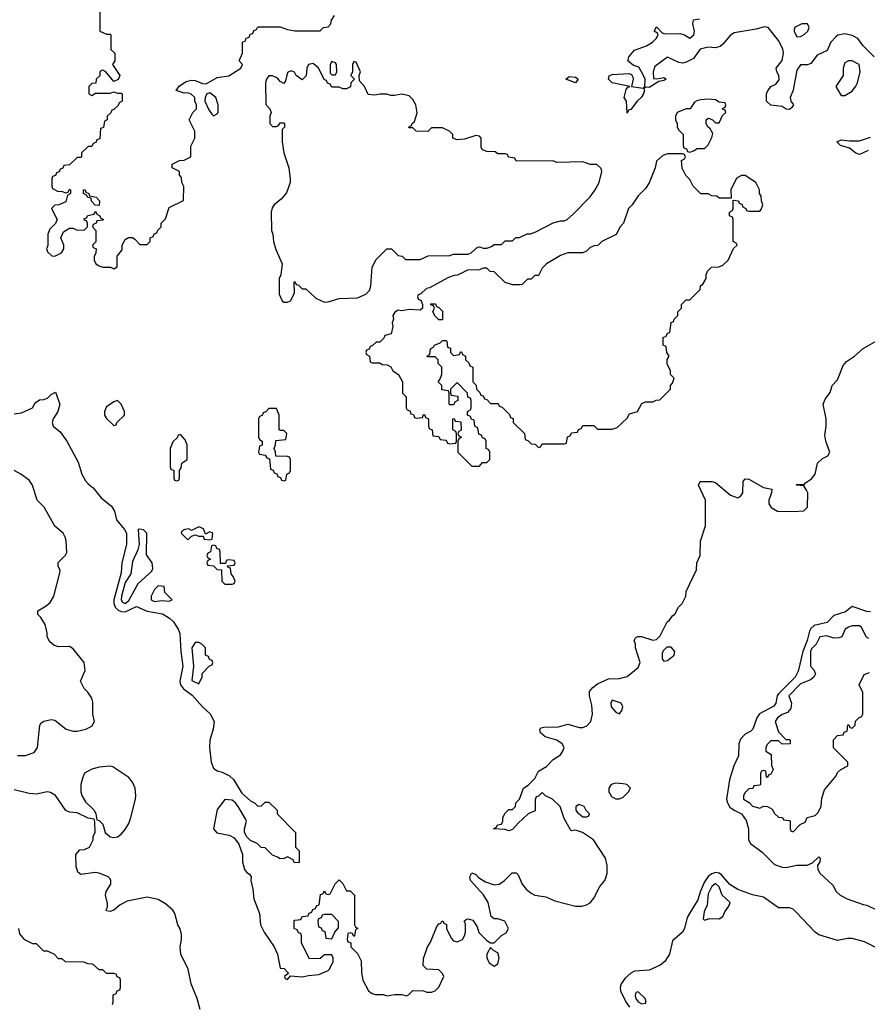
# Model space of a CAD drawing. Header units: inches. Extents: x 2710684 to 2828758, y 857022 to 965663.
# Tile 277 of 316: x 2792759 to 2797352, y 889499 to 894832. Entities that reach past the tile are written whole.
import ezdxf

# ---------------------------------------------------------------- set-up
doc = ezdxf.new("R2010")
doc.units = ezdxf.units.IN
doc.header["$MEASUREMENT"] = 0
doc.layers.add('C7898', color=7, linetype='Continuous')
doc.layers.add('C7899', color=7, linetype='Continuous')

msp = doc.modelspace()

# ---------------------------------------------------------------- linework, layer by layer
at = {"layer": 'C7898', "color": 4}
for points, elevation in [([(2793736.8, 889470), (2793721.7, 889530), (2793688.3, 889610), (2793672.4, 889690), (2793632.6, 889770), (2793628.2, 889810), (2793636.8, 889850), (2793636.4, 889876.4), (2793628, 889908), (2793615.6, 889930), (2793600.5, 889990), (2793594, 890000)], 4), ([(2794054.8, 890000), (2794058.7, 889990), (2794064.6, 889930), (2794084.2, 889890), (2794137.3, 889810), (2794156, 889770), (2794170, 889694), (2794192.7, 889692.7), (2794214, 889670), (2794214, 889666), (2794194, 889650), (2794198, 889638), (2794210, 889634), (2794226, 889654), (2794290, 889647.7), (2794324.7, 889655.3), (2794380.4, 889659.6), (2794430, 889682), (2794438, 889690), (2794458, 889730), (2794458, 889750), (2794450, 889766), (2794410, 889766), (2794387.3, 889747.3), (2794330, 889746), (2794286, 889830), (2794286, 889870), (2794282, 889882), (2794270, 889886), (2794262, 889902), (2794246, 889910), (2794246, 889950), (2794250, 889954), (2794282, 889958), (2794290, 889974), (2794322, 889978), (2794327.3, 889992.7), (2794342, 889998), (2794342.9, 890000)], 4), ([(2794574, 890000), (2794574, 889930), (2794578, 889918), (2794592, 889910), (2794578, 889902), (2794574, 889870), (2794570, 889866), (2794562, 889882), (2794550, 889886), (2794538, 889882), (2794534, 889850), (2794538, 889838), (2794552.7, 889832.7), (2794554, 889810), (2794590, 889774), (2794610, 889734), (2794611.3, 889670), (2794618, 889630), (2794650, 889572), (2794670, 889558), (2794687.3, 889552.7), (2794728.4, 889551.6), (2794750, 889544.7), (2794790, 889552), (2794830, 889552), (2794854.6, 889545.4), (2794866, 889550), (2794890, 889574), (2794947.3, 889572.7), (2794965.4, 889565.4), (2794990, 889564.7), (2795010, 889572), (2795030, 889592), (2795058, 889650), (2795050, 889666), (2795030, 889686), (2794966, 889690), (2794946, 889710), (2794947.3, 889747.3), (2794969, 889810), (2794984.7, 889835.3), (2795020.4, 889919.6), (2795030, 889934), (2795042, 889938), (2795046, 889950), (2795054, 889950), (2795058, 889938), (2795071.6, 889931.6), (2795072, 889910), (2795096.9, 889856.9), (2795110, 889842), (2795130, 889838), (2795158, 889850), (2795168.7, 889870), (2795175.3, 889890), (2795175.3, 889935.3), (2795168, 889950), (2795180.4, 889959.6), (2795190, 889962), (2795214.4, 889954.4), (2795238, 889918), (2795247.5, 889887.5), (2795290, 889844.7), (2795310, 889832), (2795330, 889832), (2795370, 889872), (2795394.6, 889885.4), (2795408, 889910), (2795388.4, 889948.4), (2795350, 889962), (2795330, 889962), (2795314.6, 889974.6), (2795308.7, 890000)], 4), ([(2796394.6, 890000), (2796376.5, 889970), (2796361.6, 889910), (2796350, 889889.2), (2796296.9, 889843.1), (2796280.5, 889770), (2796254.9, 889730), (2796230, 889711.6), (2796170, 889684.5), (2796090, 889679.2), (2796070, 889668.5), (2796039.5, 889640.5), (2796018.8, 889610), (2796012, 889590), (2796013.8, 889570), (2796047.3, 889507.3), (2796063.2, 889483.2)], 4), ([(2796468.9, 890000), (2796462, 889962), (2796470, 889954), (2796496.4, 889963.6), (2796550, 889962), (2796570, 889974), (2796580.2, 889999.8), (2796580.4, 890000)], 8), ([(2797430, 889789.6), (2797337.5, 889837.5), (2797270, 889855.6), (2797244.5, 889855.5), (2797190, 889844.7), (2797090, 889875.4), (2797069, 889889), (2796964, 890000)], 4), ([(2793262, 889498), (2793266, 889510), (2793266, 889550), (2793282, 889558), (2793287.3, 889572.7), (2793302, 889578), (2793306, 889590), (2793306, 889630), (2793302, 889642), (2793287.3, 889647.3), (2793282, 889662), (2793270, 889666), (2793230, 889666), (2793210, 889686), (2793190, 889686), (2793156.4, 889716.4), (2793130, 889718), (2793107.3, 889727.3), (2793008.4, 889728.4), (2792990, 889746), (2792970, 889746), (2792946, 889770), (2792930, 889778), (2792910, 889786), (2792890, 889786), (2792850, 889826), (2792830, 889826), (2792787.3, 889847.3), (2792760.4, 889880.4), (2792755.3, 889910)], 8)]:
    msp.add_lwpolyline(points, dxfattribs=dict(at, elevation=elevation))
for points, elevation in [([(2794450, 889986), (2794410, 889986), (2794398, 889982), (2794392.7, 889967.3), (2794378, 889962), (2794374, 889950), (2794378, 889918), (2794392.7, 889912.7), (2794398, 889898), (2794412.7, 889892.7), (2794418, 889858), (2794450, 889854), (2794466, 889890), (2794487.3, 889912.7), (2794487.3, 889947.3)], 4), ([(2795310, 889806), (2795291.3, 889770), (2795291.3, 889750), (2795302.8, 889722.8), (2795330, 889704.7), (2795350, 889718), (2795358, 889750), (2795350, 889778), (2795326, 889790)], 4), ([(2796110, 889566), (2796098, 889562), (2796094, 889546), (2796098, 889530), (2796110, 889512), (2796130, 889501), (2796150, 889504.7), (2796154, 889510), (2796148, 889530)], 8)]:
    msp.add_lwpolyline(points, close=True, dxfattribs=dict(at, elevation=elevation))
at = {"layer": 'C7899', "color": 4}
for points, elevation in [([(2793194, 894970), (2793194, 894770), (2793230, 894754), (2793250, 894754), (2793254, 894750), (2793254, 894670), (2793274, 894650), (2793274, 894610), (2793262, 894590), (2793302, 894530), (2793292.7, 894507.3), (2793270, 894498), (2793226, 894550), (2793210, 894558), (2793203.6, 894556.4), (2793194, 894550), (2793192.7, 894527.3), (2793174, 894510), (2793172.7, 894487.3), (2793150, 894486), (2793134, 894470), (2793134, 894430), (2793150, 894422), (2793170, 894434), (2793250, 894434), (2793270, 894442), (2793290, 894434), (2793310, 894434), (2793314, 894430), (2793314, 894390), (2793298, 894382), (2793292.7, 894367.3), (2793270, 894346), (2793258, 894342), (2793252.7, 894327.3), (2793234, 894310), (2793234, 894290), (2793218, 894282), (2793212.7, 894247.3), (2793198, 894242), (2793192.7, 894187.3), (2793178, 894182), (2793172.7, 894167.3), (2793158, 894162), (2793150, 894146), (2793130, 894146), (2793094, 894110), (2793094, 894090), (2793090, 894086), (2793070, 894086), (2793030, 894046), (2792998, 894042), (2792992.7, 894027.3), (2792978, 894022), (2792972.7, 894007.3), (2792958, 894002), (2792952.7, 893987.3), (2792938, 893982), (2792934, 893970), (2792934, 893930), (2792938, 893918), (2792963.6, 893903.6), (2792990, 893902), (2793010, 893894), (2793022, 893898), (2793030, 893914), (2793034, 893910), (2793034, 893890), (2793018, 893882), (2793010, 893846), (2792971.6, 893828.4), (2792950, 893828), (2792932, 893810), (2792962, 893750), (2792952.7, 893727.3), (2792922, 893698), (2792911.3, 893670), (2792911.3, 893608.7), (2792904.7, 893590), (2792910, 893574), (2792932.7, 893552.7), (2792950, 893552), (2792986, 893570), (2792998, 893590), (2792998, 893610), (2792982, 893650), (2792996.4, 893683.6), (2793030, 893702), (2793050, 893702), (2793070, 893692), (2793110, 893694), (2793126, 893710), (2793126, 893730), (2793122, 893742), (2793110, 893746), (2793107.3, 893752.7), (2793122, 893758), (2793128.4, 893771.6), (2793162, 893778), (2793170, 893794), (2793178, 893778), (2793194, 893770), (2793198, 893758), (2793214, 893750), (2793210, 893746), (2793178, 893742), (2793174, 893730), (2793158, 893722), (2793154, 893710), (2793172, 893690), (2793172, 893628), (2793154, 893610), (2793158, 893598), (2793174, 893590), (2793172, 893570), (2793162, 893550), (2793162, 893530), (2793172, 893510), (2793190, 893498), (2793210, 893491.3), (2793251.3, 893491.3), (2793270, 893482), (2793287.3, 893492.7), (2793288.4, 893551.6), (2793315.3, 893584.7), (2793315.3, 893610), (2793330, 893642), (2793348.4, 893651.6), (2793370, 893652), (2793383.6, 893643.6), (2793410, 893614), (2793450, 893614), (2793466, 893630), (2793466, 893650), (2793482, 893658), (2793487.3, 893672.7), (2793502, 893678), (2793507.3, 893692.7), (2793526, 893710), (2793526, 893730), (2793550, 893754), (2793570, 893814), (2793647.3, 893852.7), (2793648.4, 893928.4), (2793638, 893950), (2793636.4, 893976.4), (2793626, 893990), (2793626, 894010), (2793586, 894030), (2793586, 894050), (2793626, 894070), (2793650, 894072), (2793686, 894090), (2793687.3, 894147.3), (2793708.7, 894190), (2793708.9, 894228.9), (2793678, 894290), (2793698, 894330), (2793718, 894350), (2793718, 894370), (2793708, 894390), (2793708, 894410), (2793688.9, 894428.9), (2793670, 894435.3), (2793650, 894434), (2793608, 894448), (2793625.6, 894474.4), (2793662, 894498), (2793690, 894504.7), (2793710, 894502), (2793750, 894486), (2793770, 894484.7), (2793830, 894518.8), (2793892.9, 894527.1), (2793958, 894570), (2793966, 894590), (2793948, 894610), (2793966, 894650), (2793966, 894710), (2793982, 894718), (2793987.3, 894732.7), (2794002, 894738), (2794007.3, 894752.7), (2794022, 894758), (2794027.3, 894772.7), (2794042, 894778), (2794050, 894794), (2794170, 894794), (2794210, 894778), (2794250, 894771), (2794388, 894772), (2794406, 894790), (2794430, 894794), (2794446, 894810), (2794448, 894830), (2794465.6, 894854.4)], 8), ([(2797388.3, 894630), (2797329.8, 894689.8), (2797300.5, 894730), (2797270, 894746.9), (2797230, 894754.7), (2797192.7, 894747.3), (2797180.9, 894739.1), (2797154, 894710), (2797135.2, 894664.8), (2797080.5, 894639.5), (2797045.4, 894594.6), (2797028.4, 894588.4), (2796990, 894588), (2796970, 894558), (2796950.7, 894450), (2796934.8, 894410), (2796938, 894390), (2796951.3, 894370), (2796943.6, 894356.4), (2796930, 894346), (2796912, 894348), (2796890, 894362), (2796829.2, 894369.2), (2796805.2, 894390), (2796806, 894430), (2796812.5, 894447.5), (2796829.3, 894470.7), (2796857, 894483), (2796873.6, 894506.4), (2796871.8, 894530), (2796860.9, 894550), (2796858, 894570), (2796890, 894610.7), (2796898.7, 894650), (2796893.8, 894673.8), (2796870, 894718.7), (2796814, 894790), (2796793.9, 894793.9), (2796750, 894780.4), (2796630, 894761.5), (2796610, 894748.2), (2796570, 894698.7), (2796554, 894686), (2796530, 894679.7), (2796490, 894684), (2796447, 894673), (2796410, 894621.3), (2796370, 894601.6), (2796350, 894596), (2796330, 894599.3), (2796270, 894628.7), (2796201, 894579), (2796192, 894550), (2796194, 894514), (2796210, 894512), (2796250, 894518), (2796262, 894510), (2796250, 894502), (2796222, 894498), (2796170, 894464), (2796150, 894466), (2796142, 894458), (2796144.7, 894450), (2796138.8, 894430), (2796127.3, 894410), (2796104.7, 894390), (2796070, 894346), (2796058, 894342), (2796050, 894326), (2796048, 894390), (2796034, 894410), (2796045.6, 894454.4), (2796054, 894466), (2796066, 894470), (2795969.6, 894489.6), (2795949.5, 894509.5), (2795952.7, 894527.3), (2795970, 894535.8), (2796061, 894541), (2796074.8, 894534.8), (2796081, 894521), (2796082.8, 894510), (2796074, 894470), (2796138, 894462), (2796146, 894470), (2796148, 894510), (2796136.4, 894536.4), (2796114, 894574), (2796084.7, 894584.7), (2796055.3, 894610), (2796059, 894630), (2796090, 894666.8), (2796155.3, 894690), (2796188.7, 894710), (2796208.7, 894730), (2796218, 894750), (2796216.4, 894756.4), (2796198, 894770), (2796210, 894794), (2796241, 894761), (2796255.3, 894755.3), (2796336.4, 894756.4), (2796362, 894750), (2796390, 894732), (2796412.7, 894750), (2796416, 894770), (2796406, 894810), (2796409.5, 894830.5), (2796442.8, 894837.2)], 4), ([(2797356.1, 894123.9), (2797310, 894101.2), (2797290, 894109.2), (2797255.9, 894135.9), (2797206, 894150), (2797186, 894170), (2797210, 894181), (2797255.2, 894175.2), (2797310, 894176.4), (2797370, 894196.5)], 4), ([(2795308.7, 890000), (2795297.2, 890050), (2795271.9, 890091.9), (2795202, 890170), (2795198, 890190), (2795208.4, 890211.6), (2795230, 890202), (2795246, 890186), (2795282.5, 890162.5), (2795330, 890146), (2795358, 890150), (2795386, 890170), (2795428.4, 890211.6), (2795450, 890211.3), (2795459.8, 890199.8), (2795481, 890150), (2795503, 890123), (2795530, 890101), (2795550.7, 890090.7), (2795610, 890081), (2795659.1, 890059.1), (2795770, 890030.4), (2795806, 890030), (2795830, 890037.1), (2795850, 890048.4), (2795870, 890073.4), (2795903.5, 890136.5), (2795929.4, 890170), (2795937.2, 890190), (2795942, 890210), (2795942, 890250), (2795933.2, 890290), (2795868, 890390), (2795809.1, 890429.1), (2795770, 890442), (2795750, 890438), (2795743.1, 890443.1), (2795710, 890506), (2795688, 890570), (2795646, 890610), (2795608.4, 890628.4), (2795590, 890646), (2795570, 890626), (2795558, 890622), (2795552.7, 890607.3), (2795552.7, 890547.3), (2795514, 890530), (2795459.6, 890480.4), (2795430, 890446), (2795410, 890438), (2795390, 890446), (2795326, 890450), (2795342, 890458), (2795348.4, 890471.6), (2795370, 890474), (2795378, 890490), (2795378, 890510), (2795390, 890534), (2795410, 890554), (2795430, 890554), (2795446, 890570), (2795448, 890590), (2795468, 890610), (2795488.7, 890670), (2795514.6, 890685.4), (2795550, 890722), (2795570, 890762), (2795613.2, 890786.8), (2795650, 890824.7), (2795690, 890851), (2795702.7, 890870), (2795709.2, 890890), (2795699, 890910), (2795670, 890929.3), (2795607.3, 890947.3), (2795582, 890970), (2795578, 890990), (2795584, 890996), (2795600.2, 890999.8), (2795678, 891002), (2795730, 891016.3), (2795790, 890998), (2795810, 890999.1), (2795832.9, 891007.1), (2795854.5, 891030), (2795862.9, 891070), (2795859.1, 891119.1), (2795846, 891170), (2795847.2, 891192.8), (2795865.1, 891214.9), (2795890, 891234), (2795950, 891261), (2796010, 891262.8), (2796050, 891274.8), (2796110, 891322.8), (2796121.2, 891350), (2796095.3, 891430), (2796095.3, 891450), (2796089, 891470), (2796096.4, 891483.6), (2796108.9, 891491.1), (2796128.9, 891491.1), (2796190, 891472), (2796210, 891474), (2796230, 891494), (2796268, 891570), (2796280.4, 891579.6), (2796296.4, 891603.6), (2796308.4, 891611.6), (2796329.1, 891650.9), (2796348, 891670), (2796368, 891710), (2796370, 891734), (2796427.3, 891852.7), (2796428, 891890), (2796446, 891930), (2796447.3, 892007.3), (2796475.3, 892090), (2796475.3, 892230), (2796438, 892310), (2796446, 892330), (2796509.1, 892330.9), (2796530, 892326), (2796610, 892257.3), (2796650, 892242.8), (2796666.3, 892253.7), (2796677.2, 892270), (2796679, 892330), (2796690, 892344.7), (2796710, 892342.8), (2796790, 892298), (2796834, 892290), (2796832, 892270), (2796818, 892230), (2796818, 892210), (2796831, 892190), (2796864.7, 892170), (2796952.7, 892167.3), (2797008, 892172), (2797028, 892192), (2797028.9, 892268.9), (2797023.1, 892283.1), (2797007.3, 892307.3), (2796966, 892310), (2796970, 892314), (2797010, 892314), (2797016.4, 892323.6), (2797050, 892344.7), (2797069.3, 892370), (2797081.2, 892430), (2797110, 892456), (2797138, 892470), (2797148.7, 892490), (2797128, 892550), (2797122, 892582), (2797129.3, 892630.7), (2797129.5, 892670), (2797112.3, 892750), (2797123.6, 892776.4), (2797150, 892812), (2797162, 892850), (2797190, 892882), (2797220.7, 892959.3), (2797239.5, 892980.5), (2797282.7, 893010), (2797330, 893050.6), (2797431.1, 893108.9)], 4), ([(2792730, 892698), (2792770, 892702), (2792828, 892730), (2792843.1, 892756.9), (2792867.3, 892772.7), (2792890, 892774), (2792910, 892782), (2792930, 892802), (2792954, 892814), (2792976, 892750), (2792966, 892710), (2792941, 892670), (2792936, 892650), (2792941, 892630), (2792978.8, 892598.8), (2793014, 892550), (2793075.3, 892435.2), (2793095.3, 892370), (2793115.1, 892335.1), (2793130, 892317.3), (2793157.2, 892297.2), (2793201.4, 892241.4), (2793257.1, 892197.1), (2793273.4, 892170), (2793283.8, 892123.8), (2793327, 892070), (2793337.3, 892050), (2793337.3, 891990), (2793313.6, 891890), (2793310, 891835.3), (2793270.2, 891690), (2793269.2, 891670), (2793276.9, 891650), (2793293.7, 891633.7), (2793310, 891626.2), (2793330, 891624.2), (2793392.9, 891652.9), (2793450, 891629.2), (2793533.5, 891613.5), (2793571.1, 891591.1), (2793592.4, 891570), (2793618.4, 891530), (2793627.1, 891507.1), (2793632.9, 891410), (2793643.8, 891330), (2793627.2, 891250), (2793631.3, 891230), (2793647.6, 891207.6), (2793693.3, 891173.3), (2793749.5, 891109.5), (2793792.1, 891072.1), (2793812.4, 891030), (2793808.1, 890990), (2793789.2, 890930), (2793786.9, 890890), (2793796.4, 890810), (2793810, 890778.8), (2793830, 890762.8), (2793856.7, 890756.7), (2793896.1, 890736.1), (2793917.3, 890717.3), (2793963.4, 890643.4), (2794010, 890601), (2794032, 890590), (2794050, 890572), (2794070, 890574), (2794090, 890594), (2794110, 890594), (2794154, 890550), (2794154, 890530), (2794254, 890430), (2794254, 890350), (2794274, 890330), (2794274, 890270), (2794270, 890266), (2794247.3, 890267.3), (2794242, 890282), (2794210, 890298), (2794191.6, 890288.4), (2794170, 890286), (2794156.4, 890296.4), (2794130, 890306), (2794090, 890346), (2794068.4, 890348.4), (2794046, 890370), (2794010, 890386), (2793990, 890406), (2793978, 890430), (2793978, 890450), (2793988.7, 890490), (2793983.1, 890503.1), (2793944, 890570), (2793929, 890590), (2793910, 890605.2), (2793870, 890608.7), (2793830, 890553.2), (2793808.9, 890450), (2793827.7, 890427.7), (2793894.8, 890414.8), (2793921, 890401), (2793946.8, 890366.8), (2793966, 890310), (2793966, 890270), (2793978, 890230), (2793990, 890212), (2794004.7, 890204.7), (2794014, 890190), (2794011.3, 890168.7), (2794022.6, 890122.6), (2794028, 890070), (2794054.8, 890000)], 4), ([(2792746.8, 890846.8), (2792790, 890846), (2792837.4, 890862.6), (2792856, 890890), (2792868, 891010), (2792876.4, 891023.6), (2792890, 891032), (2792930, 891042), (2792950, 891038), (2793012, 890990), (2793050, 890978.8), (2793070, 890978.8), (2793118, 890990), (2793150, 891004.9), (2793164, 891030), (2793155.1, 891070), (2793154.8, 891134.8), (2793150, 891158), (2793128.7, 891190), (2793108.7, 891210), (2793088.7, 891250), (2793113.6, 891306.4), (2793109.2, 891350), (2793050, 891425.2), (2793030, 891437.2), (2792970, 891435.3), (2792944.7, 891444.7), (2792923.1, 891463.1), (2792908.9, 891488.9), (2792908.4, 891511.6), (2792896.5, 891556.5), (2792874, 891594), (2792858, 891610), (2792858, 891630), (2792903.1, 891656.9), (2792924.7, 891675.3), (2792944, 891710), (2792976.4, 891836.4), (2792978, 891850), (2792968, 891870), (2792968.4, 891891.6), (2793008.4, 891931.6), (2793014, 891946), (2793012, 892010), (2793006, 892030), (2792995.1, 892050), (2792949.6, 892089.6), (2792892.4, 892192.4), (2792854.5, 892230), (2792829.2, 892310), (2792810, 892337.2), (2792766, 892370), (2792730, 892389.6)], 4), ([(2797370, 891625.6), (2797350, 891626.6), (2797270, 891654), (2797234.4, 891625.6), (2797170, 891605.4), (2797133.8, 891566.2), (2797064.2, 891550), (2797045.9, 891534.1), (2797039.6, 891520.4), (2797026, 891470), (2797001.8, 891410), (2796977.2, 891302.8), (2796960.2, 891270), (2796870, 891181.1), (2796862.9, 891170), (2796855.8, 891130), (2796845.8, 891114.2), (2796768.1, 891071.9), (2796752.6, 891050), (2796731.2, 890988.8), (2796721.3, 890978.7), (2796690, 890961.7), (2796664.9, 890935.1), (2796656.2, 890910), (2796654.4, 890845.6), (2796627.9, 890790), (2796605.4, 890714.6), (2796589.2, 890610), (2796593.6, 890590), (2796607.3, 890567.3), (2796630, 890550.2), (2796670, 890530.3), (2796694.8, 890494.8), (2796709.1, 890450), (2796708.2, 890390), (2796718.3, 890370), (2796782.4, 890322.4), (2796850, 890256.9), (2796890, 890241.3), (2796910, 890240.2), (2796970, 890253.1), (2797027, 890253), (2797054.6, 890265.4), (2797090, 890298), (2797096, 890290), (2797094.8, 890270), (2797082, 890250), (2797084.7, 890230), (2797094.8, 890210), (2797164.5, 890144.5), (2797183, 890110), (2797205.5, 890090), (2797242.8, 890070), (2797330, 890039.1), (2797350, 890036.3), (2797401, 890010)], 4), ([(2797360.4, 891480.4), (2797347.3, 891487.3), (2797320.4, 891540.4), (2797310, 891548), (2797270, 891548), (2797250, 891542), (2797232, 891530), (2797214, 891490), (2797196.9, 891483.1), (2797170, 891482), (2797130, 891495.3), (2797094, 891490), (2797074, 891450), (2797050, 891424), (2797044.9, 891410), (2797044.7, 891330), (2797062, 891310), (2797071.6, 891288.4), (2797062, 891270), (2797043.5, 891256.5), (2796990, 891234.5), (2796926, 891170), (2796941, 891130), (2796938, 891102), (2796919.8, 891080.2), (2796890, 891068.7), (2796864.7, 891050), (2796852, 891030), (2796870, 890974), (2796910, 890934), (2796930, 890934), (2796934, 890930), (2796934, 890910), (2796890, 890908), (2796870, 890926), (2796830, 890926), (2796810, 890906), (2796802, 890890), (2796802, 890870), (2796831.6, 890851.6), (2796832.7, 890792.7), (2796842, 890770), (2796830, 890746), (2796818, 890742), (2796810, 890728), (2796806, 890730), (2796802, 890762), (2796790, 890766), (2796778, 890762), (2796774, 890750), (2796774, 890690), (2796770, 890686), (2796738, 890682), (2796731.6, 890668.4), (2796710, 890666), (2796690, 890646), (2796682, 890630), (2796682, 890610), (2796711.1, 890591.1), (2796730, 890572), (2796770, 890562), (2796788.7, 890571.3), (2796811.1, 890571.1), (2796836, 890556), (2796850, 890532), (2796870, 890512), (2796891.6, 890511.6), (2796898, 890498), (2796930, 890494), (2796934, 890490), (2796934, 890450), (2796938, 890438), (2796950, 890434), (2796987.3, 890472.7), (2797015.3, 890484.7), (2797026, 890510), (2797070, 890522), (2797084.7, 890535.3), (2797101.2, 890570), (2797104.7, 890615.3), (2797120.2, 890659.8), (2797183.1, 890736.9), (2797190, 890754), (2797208.4, 890771.6), (2797246, 890790), (2797246, 890810), (2797168.4, 890888.4), (2797168.9, 890931.1), (2797190, 890954), (2797222, 890958), (2797227.3, 890972.7), (2797242, 890978), (2797247.3, 891012.7), (2797252.7, 891012.7), (2797258, 890998), (2797270, 890994), (2797286, 891010), (2797287.3, 891032.7), (2797307.3, 891052.7), (2797322, 891058), (2797327.3, 891072.7), (2797327.3, 891187.3), (2797308, 891230), (2797335.3, 891284.7), (2797363.1, 891296.9)], 8), ([(2793594, 890000), (2793588.4, 890008.5), (2793550, 890043.7), (2793510, 890066), (2793450, 890079.3), (2793342.5, 890057.5), (2793303, 890037), (2793270, 890009), (2793250, 890002), (2793230, 890006), (2793228, 890010), (2793235.3, 890024.7), (2793234.6, 890045.4), (2793224, 890090), (2793228.7, 890110), (2793253.2, 890150), (2793254, 890170), (2793250, 890178), (2793238, 890190), (2793190, 890209.2), (2793167.9, 890212.1), (2793090, 890202), (2793074.6, 890214.6), (2793065.2, 890245.2), (2793064, 890310), (2793084.7, 890335.3), (2793110, 890338), (2793138, 890350), (2793158, 890390), (2793158, 890410), (2793168, 890430), (2793167.3, 890487.3), (2793162, 890502), (2793130, 890508), (2793070, 890535.3), (2793030, 890539), (2793010, 890549), (2792954, 890630), (2792925.6, 890645.6), (2792909.1, 890649.1), (2792850, 890638), (2792810, 890641.2), (2792730, 890661.2)], 4), ([(2796964, 890000), (2796950, 890014.8), (2796930, 890022), (2796870, 890022), (2796790, 890079.8), (2796730, 890091.8), (2796650, 890120.3), (2796607.9, 890147.9), (2796561.1, 890201), (2796550, 890208.7), (2796530, 890212.5), (2796510, 890205.8), (2796488.8, 890191.2), (2796470, 890162.4), (2796448, 890112), (2796434.3, 890065.7), (2796394.6, 890000)], 4), ([(2794342.9, 890000), (2794348, 890012), (2794362, 890018), (2794370, 890034), (2794382, 890038), (2794390, 890094), (2794402, 890098), (2794410, 890114), (2794418, 890098), (2794430, 890094), (2794442, 890098), (2794468.4, 890151.6), (2794490, 890174), (2794510, 890154), (2794530, 890114), (2794550, 890114), (2794574, 890090), (2794574, 890000)], 4), ([(2796580.4, 890000), (2796602, 890030), (2796608, 890050), (2796566, 890090), (2796550, 890135.3), (2796530, 890152.7), (2796510, 890137.2), (2796490, 890098), (2796484.5, 890035.5), (2796470, 890006), (2796468.9, 890000)], 8)]:
    msp.add_lwpolyline(points, dxfattribs=dict(at, elevation=elevation))
for points, elevation in [([(2797028, 894810), (2796998, 894810), (2796958, 894790), (2796955.5, 894770), (2796970, 894738.8), (2796990, 894741), (2797010, 894751), (2797029, 894770), (2797037.2, 894790)], 4), ([(2794570, 894606), (2794562, 894590), (2794562, 894550), (2794554, 894530), (2794574, 894510), (2794554, 894490), (2794551.1, 894468.9), (2794530, 894458), (2794510, 894458), (2794490, 894466), (2794450, 894466), (2794442, 894482), (2794428, 894488), (2794422, 894502), (2794410, 894506), (2794378, 894570), (2794350, 894594), (2794324.7, 894590), (2794316, 894570), (2794311.3, 894528.7), (2794290, 894506), (2794258, 894530), (2794248.4, 894548.4), (2794230, 894555.3), (2794210, 894546), (2794199.6, 894500.4), (2794190, 894486), (2794170, 894498), (2794156, 894516), (2794130, 894528.7), (2794110, 894528.7), (2794096, 894510), (2794091.3, 894490), (2794092.7, 894372.7), (2794114, 894350), (2794122, 894330), (2794114, 894310), (2794114, 894270), (2794130, 894254), (2794150, 894254), (2794162, 894258), (2794170, 894274), (2794190, 894274), (2794194, 894270), (2794194, 894250), (2794182, 894238), (2794181, 894170), (2794191, 894110), (2794218, 894030), (2794224.7, 893970), (2794224.7, 893950), (2794205.4, 893894.6), (2794178, 893862), (2794138, 893830), (2794127.1, 893812.9), (2794122.8, 893790), (2794124, 893690), (2794130.7, 893670), (2794134.8, 893630), (2794147.1, 893587.1), (2794182, 893510), (2794174, 893450), (2794164.7, 893430), (2794165.4, 893345.4), (2794182, 893310), (2794190, 893302), (2794210, 893302), (2794226, 893310), (2794248, 893350), (2794246, 893410), (2794250, 893414), (2794258, 893398), (2794270, 893394), (2794290, 893374), (2794310, 893374), (2794363.6, 893323.6), (2794410, 893302), (2794430, 893304.7), (2794490, 893322), (2794590, 893324.7), (2794634.6, 893345.4), (2794654, 893366), (2794662, 893390), (2794668.4, 893491.6), (2794690, 893534), (2794748.4, 893591.6), (2794774, 893590), (2794810, 893554), (2794831.6, 893551.6), (2794850, 893534), (2794930, 893534), (2794972.7, 893552.7), (2795090, 893554), (2795110, 893562), (2795190, 893562), (2795206, 893570), (2795240.4, 893599.6), (2795250, 893602), (2795270, 893594), (2795290, 893594), (2795316.4, 893603.6), (2795330, 893614), (2795370, 893614), (2795390, 893634), (2795430, 893634), (2795448.4, 893651.6), (2795467.3, 893652.7), (2795508.4, 893671.6), (2795527.3, 893672.7), (2795556.4, 893683.6), (2795650, 893732), (2795690, 893742), (2795710, 893742), (2795726, 893750), (2795760.4, 893779.6), (2795850, 893872), (2795878, 893910), (2795899, 893950), (2795914, 894010), (2795910, 894026), (2795887.3, 894047.3), (2795850, 894048), (2795810, 894062), (2795670, 894058), (2795650, 894068), (2795450, 894066), (2795442, 894082), (2795407.3, 894087.3), (2795402, 894102), (2795390, 894106), (2795350, 894106), (2795336.4, 894116.4), (2795290, 894118), (2795267.3, 894127.3), (2795260.2, 894140.2), (2795259, 894190), (2795250, 894202), (2795230, 894204), (2795170, 894184), (2795130, 894182), (2795106, 894190), (2795106, 894210), (2795088.4, 894228.4), (2795050, 894246), (2794990, 894246), (2794970, 894226), (2794908.4, 894228.4), (2794890, 894246), (2794870, 894246), (2794866, 894250), (2794882, 894258), (2794886, 894270), (2794899, 894281), (2794912.9, 894327.1), (2794905.2, 894370), (2794890, 894399), (2794870, 894419), (2794830, 894429), (2794790, 894422), (2794770, 894422), (2794748.9, 894428.9), (2794710, 894429), (2794683.1, 894423.1), (2794647.3, 894427.3), (2794628, 894470), (2794600.4, 894500.4), (2794598, 894530), (2794606, 894550), (2794582, 894602)], 8), ([(2794450, 894606), (2794442, 894590), (2794442, 894542), (2794450, 894534), (2794470, 894534), (2794478, 894550), (2794475.3, 894590), (2794470, 894598)], 8), ([(2797270, 894608.7), (2797250, 894608.7), (2797230, 894598), (2797221, 894570), (2797222, 894530), (2797182, 894470), (2797206, 894426), (2797210, 894422), (2797230, 894422), (2797270, 894444.7), (2797290, 894472), (2797299, 894490), (2797314, 894550), (2797308, 894590)], 8), ([(2795770, 894489.3), (2795718, 894510), (2795736.4, 894523.6), (2795770, 894521), (2795784.7, 894510)], 4), ([(2793790, 894435.3), (2793774, 894430), (2793764.7, 894410), (2793762, 894390), (2793783.6, 894343.6), (2793799.6, 894319.6), (2793810, 894312), (2793830, 894322), (2793835.3, 894330), (2793834, 894370), (2793822, 894410)], 8), ([(2796490, 894402), (2796450, 894397.2), (2796427.5, 894392.5), (2796415.3, 894384.7), (2796391.3, 894348.7), (2796370, 894348.7), (2796322, 894330), (2796312, 894310), (2796312, 894290), (2796322, 894270), (2796322, 894250), (2796330, 894234), (2796354, 894210), (2796354, 894150), (2796358, 894138), (2796372.7, 894132.7), (2796378, 894118), (2796390, 894114), (2796410, 894122), (2796430, 894134), (2796470, 894134), (2796490, 894154), (2796510, 894194), (2796515.3, 894215.3), (2796500.4, 894240.4), (2796486, 894254), (2796478, 894270), (2796478, 894290), (2796490, 894298), (2796496.9, 894296.9), (2796514, 894290), (2796530, 894274), (2796550, 894274), (2796567.3, 894312.7), (2796586, 894330), (2796582, 894342), (2796566, 894350), (2796582, 894358), (2796586, 894370), (2796582, 894382), (2796550, 894386), (2796530, 894398)], 8), ([(2796350, 894106), (2796270, 894106), (2796243.6, 894096.4), (2796210, 894066), (2796202, 894030), (2796170.9, 893949.1), (2796150, 893918), (2796110, 893878), (2796078, 893830), (2796058, 893810), (2796031.3, 893730), (2796012, 893710), (2795991.1, 893668.9), (2795914, 893630), (2795891.6, 893608.4), (2795872.7, 893607.3), (2795850, 893598), (2795830, 893578), (2795811.1, 893568.9), (2795730, 893568.7), (2795690, 893555.3), (2795614, 893510), (2795590, 893486), (2795570, 893446), (2795550, 893446), (2795530, 893426), (2795510, 893426), (2795482, 893398), (2795470, 893395.3), (2795430, 893395.3), (2795389.1, 893409.1), (2795330, 893466), (2795308.4, 893468.4), (2795290, 893486), (2795270, 893486), (2795250, 893478), (2795185.4, 893474.6), (2795131.6, 893448.4), (2795112.7, 893447.3), (2795083.6, 893436.4), (2794979.6, 893380.4), (2794963.6, 893376.4), (2794932.7, 893347.3), (2794918, 893342), (2794914, 893330), (2794918, 893318), (2794932.7, 893312.7), (2794942, 893290), (2794942, 893270), (2794930, 893258), (2794870, 893262), (2794830, 893255.3), (2794810, 893258), (2794791.6, 893248.4), (2794782, 893230), (2794784.7, 893210), (2794778, 893190), (2794782, 893170), (2794772, 893130), (2794738, 893122), (2794732.7, 893107.3), (2794710, 893086), (2794690, 893086), (2794670, 893066), (2794658, 893062), (2794652.7, 893047.3), (2794638, 893042), (2794634, 893030), (2794638, 893018), (2794654, 893010), (2794658, 892978), (2794670, 892974), (2794710, 892974), (2794723.6, 892963.6), (2794750, 892962), (2794771.1, 892951.1), (2794782, 892930), (2794811.1, 892911.1), (2794834, 892870), (2794834, 892810), (2794854, 892790), (2794854, 892730), (2794858, 892718), (2794872.7, 892712.7), (2794878, 892698), (2794892.7, 892692.7), (2794898, 892678), (2794910, 892674), (2794942, 892678), (2794947.3, 892692.7), (2794952.7, 892692.7), (2794958, 892678), (2794974, 892670), (2794974, 892630), (2794978, 892618), (2794994, 892610), (2794998, 892578), (2795030, 892574), (2795038, 892558), (2795070, 892554), (2795078, 892538), (2795090, 892534), (2795122, 892538), (2795126, 892550), (2795126, 892590), (2795122, 892602), (2795106, 892610), (2795106, 892670), (2795112.7, 892672.7), (2795118, 892658), (2795150, 892654), (2795151.6, 892608.4), (2795138, 892602), (2795134, 892590), (2795138, 892578), (2795154, 892570), (2795138, 892562), (2795134, 892550), (2795134, 892490), (2795210, 892414), (2795250, 892414), (2795267.3, 892432.7), (2795290, 892434), (2795306, 892450), (2795306, 892490), (2795302, 892502), (2795286, 892510), (2795286, 892550), (2795282, 892562), (2795267.3, 892567.3), (2795262, 892582), (2795247.3, 892587.3), (2795242, 892622), (2795226, 892630), (2795222, 892662), (2795207.3, 892667.3), (2795202, 892682), (2795186, 892690), (2795186, 892710), (2795202, 892718), (2795206, 892730), (2795206, 892770), (2795202, 892782), (2795187.3, 892787.3), (2795186, 892810), (2795130, 892866), (2795094, 892830), (2795094, 892810), (2795098, 892798), (2795132.7, 892792.7), (2795134, 892770), (2795118, 892762), (2795110, 892746), (2795090, 892746), (2795086, 892750), (2795086, 892810), (2795082, 892822), (2795047.3, 892827.3), (2795046, 892850), (2795026, 892870), (2795036.4, 892883.6), (2795046, 892910), (2795046, 892950), (2795026, 892970), (2795026, 892990), (2795010, 893006), (2794970, 893006), (2794966, 893010), (2794982, 893018), (2794986, 893050), (2795002, 893058), (2795006, 893070), (2795038, 893082), (2795050, 893094), (2795070, 893094), (2795074, 893090), (2795078, 893058), (2795092.7, 893052.7), (2795094, 893030), (2795110, 893014), (2795142, 893018), (2795147.3, 893032.7), (2795152.7, 893032.7), (2795158, 893018), (2795174, 893010), (2795174, 892990), (2795192.7, 892972.7), (2795198, 892958), (2795214, 892950), (2795214, 892870), (2795232.7, 892852.7), (2795234, 892830), (2795252.7, 892812.7), (2795258, 892798), (2795270, 892794), (2795278, 892778), (2795290, 892774), (2795310, 892754), (2795352.7, 892752.7), (2795358, 892738), (2795372.7, 892732.7), (2795412.7, 892692.7), (2795418, 892678), (2795432.7, 892672.7), (2795434, 892650), (2795494, 892590), (2795498, 892558), (2795512.7, 892552.7), (2795530, 892534), (2795552.7, 892532.7), (2795570, 892514), (2795582, 892518), (2795590, 892534), (2795710, 892534), (2795722, 892538), (2795727.3, 892572.7), (2795742, 892578), (2795750, 892594), (2795782, 892598), (2795787.3, 892612.7), (2795802, 892618), (2795810, 892634), (2795870, 892634), (2795890, 892614), (2795970, 892614), (2795996.4, 892623.6), (2796050, 892674), (2796063.1, 892696.9), (2796106, 892710), (2796130, 892754), (2796150, 892762), (2796190, 892762), (2796208.4, 892771.6), (2796227.3, 892772.7), (2796286, 892830), (2796286, 892850), (2796296.4, 892863.6), (2796306, 892890), (2796286, 892910), (2796286, 892930), (2796268.4, 892968.4), (2796268, 892992), (2796278, 893010), (2796266, 893030), (2796262, 893062), (2796246, 893070), (2796246, 893110), (2796262, 893118), (2796270, 893134), (2796282, 893138), (2796288.4, 893191.6), (2796302, 893198), (2796306, 893210), (2796326, 893230), (2796326, 893250), (2796346, 893270), (2796346, 893290), (2796370, 893314), (2796390, 893314), (2796446, 893370), (2796448, 893390), (2796460.4, 893399.6), (2796478, 893430), (2796478, 893450), (2796486, 893470), (2796508.4, 893491.6), (2796547.3, 893492.7), (2796570, 893502), (2796598, 893530), (2796627.3, 893592.7), (2796646, 893610), (2796642, 893622), (2796626, 893630), (2796626, 893750), (2796622, 893762), (2796606, 893770), (2796606, 893790), (2796622, 893798), (2796626, 893810), (2796626, 893854), (2796654, 893850), (2796658, 893838), (2796672, 893832), (2796678, 893818), (2796694, 893810), (2796698, 893798), (2796710, 893794), (2796770, 893794), (2796776.4, 893803.6), (2796786, 893830), (2796778, 893850), (2796776.4, 893876.4), (2796768, 893890), (2796768, 893910), (2796748, 893950), (2796690, 893988), (2796670, 893988), (2796650, 893978), (2796642, 893970), (2796612, 893910), (2796614, 893866), (2796550, 893866), (2796536.4, 893876.4), (2796510, 893878), (2796490, 893888), (2796450, 893888.7), (2796408, 893930), (2796390, 893966), (2796368.4, 893988.4), (2796348.4, 894028.4), (2796346, 894070), (2796362, 894078), (2796366, 894090), (2796362, 894102)], 8), ([(2793190, 893826), (2793168, 893828), (2793148.4, 893848.4), (2793146, 893866), (2793128.4, 893868.4), (2793122, 893882), (2793106, 893890), (2793106, 893910), (2793114, 893910), (2793118, 893898), (2793134, 893890), (2793138, 893878), (2793174, 893870), (2793191.6, 893851.6)], 8), ([(2795030, 893206), (2795010, 893226), (2794998, 893250), (2795006, 893270), (2795002, 893282), (2794987.3, 893287.3), (2794987.3, 893292.7), (2795012.7, 893292.7), (2795018, 893278), (2795030, 893274), (2795050, 893254), (2795050, 893206)], 8), ([(2793290, 892768.7), (2793270, 892762), (2793230, 892735.3), (2793218, 892710), (2793218, 892690), (2793230, 892672), (2793270, 892634), (2793282, 892638), (2793286, 892650), (2793328, 892690), (2793328, 892710), (2793319, 892730), (2793308.7, 892750)], 8), ([(2794150, 892726), (2794110, 892726), (2794092.7, 892707.3), (2794078, 892702), (2794072.7, 892687.3), (2794058, 892682), (2794054, 892670), (2794054, 892570), (2794058, 892558), (2794074, 892550), (2794072.7, 892527.3), (2794058, 892522), (2794054, 892490), (2794058, 892478), (2794090, 892474), (2794098, 892458), (2794112.7, 892452.7), (2794118, 892398), (2794132.7, 892392.7), (2794138, 892378), (2794152.7, 892372.7), (2794158, 892358), (2794172.7, 892352.7), (2794178, 892338), (2794190, 892334), (2794202, 892338), (2794206, 892370), (2794222, 892378), (2794226, 892390), (2794226, 892450), (2794222, 892462), (2794210, 892466), (2794147.3, 892467.3), (2794146, 892490), (2794138, 892510), (2794146, 892530), (2794147.3, 892552.7), (2794202, 892558), (2794206, 892590), (2794190, 892606), (2794170, 892606), (2794166, 892610), (2794166, 892690)], 8), ([(2793630, 892586), (2793618, 892582), (2793612.7, 892567.3), (2793590, 892546), (2793574, 892510), (2793574, 892410), (2793578, 892398), (2793594, 892390), (2793594, 892350), (2793598, 892338), (2793610, 892334), (2793622, 892338), (2793626, 892350), (2793626, 892390), (2793634.6, 892405.4), (2793638, 892430), (2793666, 892450), (2793666, 892530), (2793656.4, 892556.4)], 8), ([(2793410, 892073.2), (2793402, 892070), (2793406, 891990), (2793398.8, 891961.2), (2793370, 891898), (2793362, 891830), (2793330, 891782.9), (2793310.4, 891710.4), (2793309.2, 891689.2), (2793316.3, 891676.3), (2793330, 891670.6), (2793350, 891686.4), (2793402, 891778), (2793474.6, 891845.4), (2793480.4, 891859.6), (2793478, 891890), (2793447.3, 891932.7), (2793448, 892050), (2793430, 892068)], 8), ([(2793730, 892086), (2793690, 892066), (2793674, 892074), (2793654, 892070), (2793638, 892062), (2793634, 892050), (2793670, 892014), (2793690, 892034), (2793710, 892042), (2793730, 892034), (2793754, 892034), (2793758, 892018), (2793790, 892014), (2793802, 892018), (2793806, 892050), (2793790, 892058), (2793766, 892046), (2793754.6, 892074.6)], 8), ([(2793810, 891986), (2793798, 891982), (2793794, 891950), (2793778, 891942), (2793774, 891930), (2793778, 891918), (2793794, 891910), (2793778, 891902), (2793774, 891890), (2793778, 891878), (2793810, 891874), (2793830, 891854), (2793852.7, 891852.7), (2793854, 891790), (2793870, 891774), (2793910, 891774), (2793922, 891778), (2793926, 891790), (2793916.4, 891816.4), (2793906, 891830), (2793902, 891862), (2793887.3, 891867.3), (2793886, 891874), (2793922, 891878), (2793926, 891890), (2793922, 891902), (2793890, 891906), (2793878, 891902), (2793874, 891886), (2793847.3, 891887.3), (2793846, 891950), (2793842, 891962), (2793827.3, 891967.3), (2793822, 891982)], 8), ([(2793510, 891766), (2793490, 891746), (2793472, 891710), (2793472, 891690), (2793490, 891681), (2793530, 891686), (2793570, 891682), (2793586, 891690), (2793546, 891730), (2793542, 891762)], 8), ([(2793730, 891458), (2793710, 891458), (2793692, 891430), (2793701, 891330), (2793692.7, 891252.7), (2793730, 891234), (2793747.3, 891272.7), (2793748.4, 891291.6), (2793787.3, 891332.7), (2793802, 891338), (2793806, 891350), (2793802, 891362), (2793787.3, 891367.3), (2793782, 891382), (2793766, 891390), (2793766, 891430), (2793746, 891450)], 8), ([(2796266, 891434), (2796246.4, 891413.6), (2796240.7, 891399.3), (2796241, 891370), (2796250, 891358), (2796270, 891361), (2796305.2, 891390), (2796309, 891410), (2796290, 891433.2)], 4), ([(2795970, 891146), (2795962, 891130), (2795964.7, 891110), (2795990, 891082), (2796010, 891072), (2796022, 891090), (2796028, 891110), (2796018, 891130)], 4), ([(2793249, 890789), (2793190, 890782.7), (2793150, 890772.7), (2793111.3, 890750), (2793101, 890730), (2793091, 890690), (2793091, 890650), (2793096, 890630), (2793115.3, 890595.3), (2793162, 890550), (2793172, 890530), (2793178, 890498), (2793190, 890494), (2793210, 890474), (2793222, 890430), (2793250, 890406.8), (2793270, 890402.8), (2793290, 890406.8), (2793310, 890421), (2793330, 890446), (2793350, 890478.8), (2793362.4, 890510), (2793387, 890610), (2793389.4, 890630), (2793385.2, 890670), (2793370, 890702), (2793350, 890728), (2793264.7, 890784.7)], 4), ([(2795990, 890697.2), (2795964.7, 890690), (2795951.3, 890670), (2795951.3, 890650), (2795965.4, 890625.4), (2795990, 890611.3), (2796010, 890611.3), (2796030, 890621), (2796058, 890650), (2796068, 890670), (2796048.9, 890688.9), (2796030, 890694)], 4), ([(2795790, 890582), (2795772, 890570), (2795772, 890550), (2795779.6, 890539.6), (2795810, 890514), (2795830, 890514), (2795842, 890518), (2795846, 890530), (2795828, 890548), (2795818, 890570)], 4)]:
    msp.add_lwpolyline(points, close=True, dxfattribs=dict(at, elevation=elevation))

doc.saveas('drawing.dxf')
